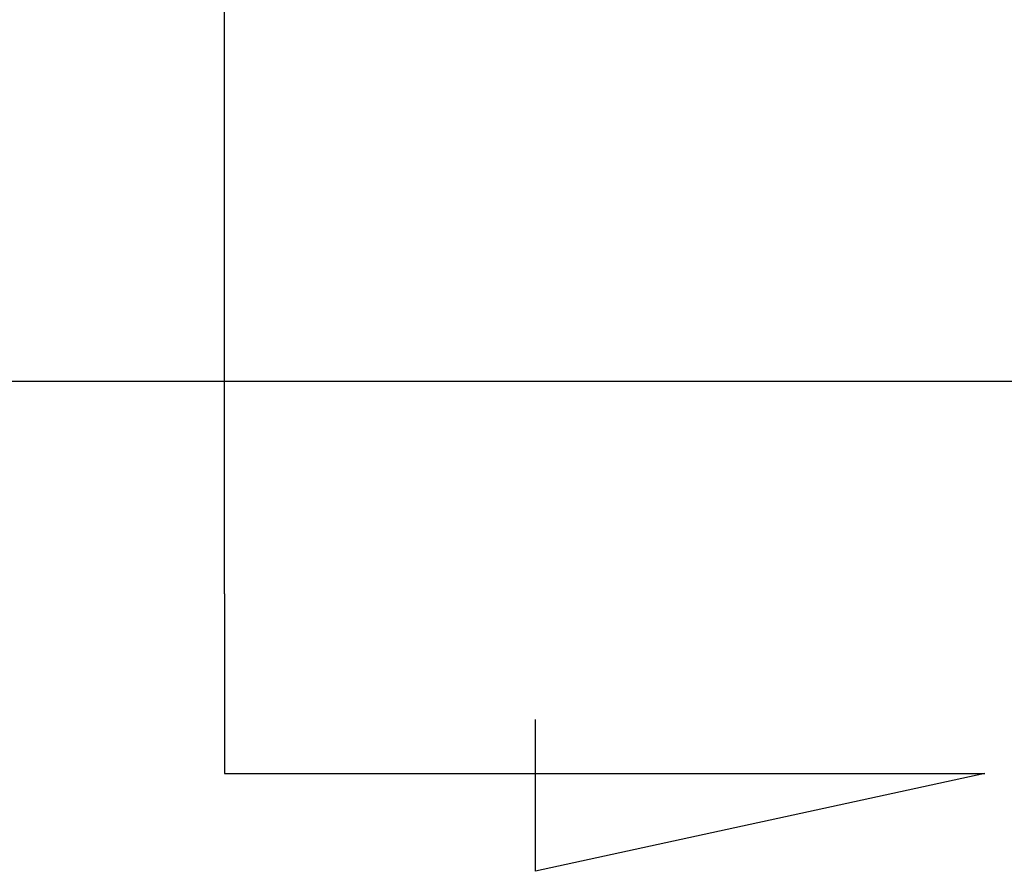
# Model space of a CAD drawing. Header units: millimetres. Extents: x -257 to 3135, y -1556 to 860.
# Tile 345 of 633: x 1335 to 1349, y -1556 to -1543. Entities that reach past the tile are written whole.
import ezdxf

# ---------------------------------------------------------------- set-up
doc = ezdxf.new("R2010")
doc.units = ezdxf.units.MM
doc.layers.get('0').update_dxf_attribs({"linetype": 'CONTINUOUS'})

msp = doc.modelspace()

# ---------------------------------------------------------------- linework, layer by layer
for p, q in [((1337.553, -1551.586), (1337.553, -1491.701)), ((1337.553, -1551.586), (1337.553, -1554.223)), ((1342.113, -1555.656), (1342.113, -1553.427)), ((1337.553, -1554.223), (1348.701, -1554.223)), ((1348.701, -1554.223), (1342.113, -1555.656))]:
    msp.add_line(p, q)
at = {"linetype": 'Continuous'}
msp.add_line((1836.001, -1548.47), (1333.704, -1548.47), dxfattribs=at)

doc.saveas('drawing.dxf')
